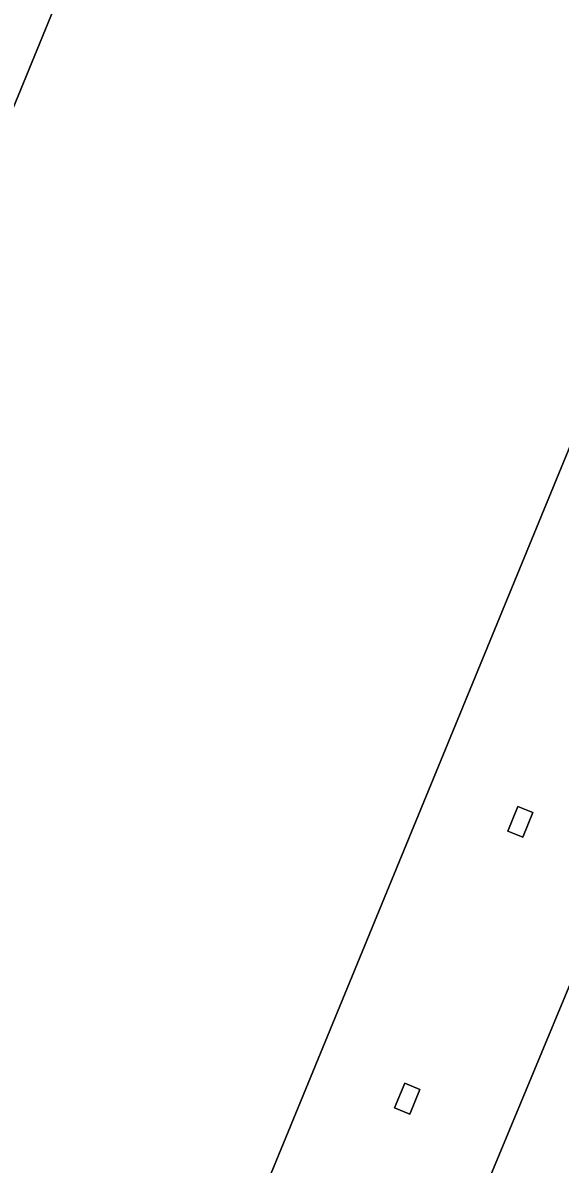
# Model space of a CAD drawing. Extents: x 160023 to 161302, y 384750 to 385707.
# Drawn here: x 160493.69 to 160504.96, y 384938.09 to 384962.04 of the extents above; entities that cross this region are included whole.
import ezdxf

# ---------------------------------------------------------------- set-up
doc = ezdxf.new("R2010")
doc.units = 0
for name, color, linetype in [('IMGEO_Groenvoorziening', 7, 'Continuous'), ('IMGEO_Pand', 7, 'Continuous'), ('IMGEO_Rijbaan_lokaal_open', 7, 'Continuous'), ('IMGEO_Voetpad_open', 7, 'Continuous')]:
    doc.layers.add(name, color=color, linetype=linetype)

msp = doc.modelspace()

# ---------------------------------------------------------------- linework, layer by layer
at = {"layer": 'IMGEO_Groenvoorziening'}
for points in [[(160507.197, 384958.094), (160492.762, 384922.975), (160494.83, 384922.166), (160494.626, 384921.644), (160494.46, 384921.709), (160492.188, 384921.439), (160490.825, 384918.357), (160492.344, 384916.614), (160492.529, 384916.538), (160492.315, 384916.015), (160490.281, 384916.822), (160487.842, 384910.926)], [(160494.024, 384915.009), (160500, 384929.409), (160505.507, 384942.679)]]:
    msp.add_lwpolyline(points, dxfattribs=at)
for points in [[(160503.863, 384945.077), (160504.077, 384945.595), (160504.391, 384945.465), (160504.178, 384944.947)], [(160501.491, 384939.269), (160501.705, 384939.787), (160502.019, 384939.657), (160501.807, 384939.139)]]:
    msp.add_lwpolyline(points, close=True, dxfattribs=at)
at = {"layer": 'IMGEO_Pand'}
for points in [[(160515.238, 384977.2), (160498.368, 384980.613), (160497.859, 384980.71), (160497.665, 384980.204), (160497.958, 384980.073), (160498.134, 384980.465), (160499.54, 384980.191), (160492.68, 384963.335), (160494.455, 384962.613), (160481.188, 384930.237), (160447.942, 384943.367)], [(160487.842, 384910.926), (160490.281, 384916.822), (160492.315, 384916.015), (160492.529, 384916.538), (160492.344, 384916.614), (160490.825, 384918.357), (160492.188, 384921.439), (160494.46, 384921.709), (160494.626, 384921.644), (160494.83, 384922.166), (160492.762, 384922.975), (160507.197, 384958.094)]]:
    msp.add_lwpolyline(points, dxfattribs=at)
for points in [[(160503.863, 384945.077), (160504.178, 384944.947), (160504.391, 384945.465), (160504.077, 384945.595)], [(160501.491, 384939.269), (160501.807, 384939.139), (160502.019, 384939.657), (160501.705, 384939.787)]]:
    msp.add_lwpolyline(points, close=True, dxfattribs=at)
at = {"layer": 'IMGEO_Rijbaan_lokaal_open'}
msp.add_lwpolyline([(160481.188, 384930.237), (160494.455, 384962.613)], dxfattribs=at)
at = {"layer": 'IMGEO_Voetpad_open'}
msp.add_lwpolyline([(160510.623, 384949.157), (160511.57, 384951.408), (160509.487, 384952.268), (160505.507, 384942.679), (160500, 384929.409), (160494.024, 384915.009), (160498.942, 384916.445), (160499.731, 384918.376), (160500, 384919.026), (160500.041, 384919.125), (160500.054, 384919.314), (160500.025, 384919.7), (160500, 384919.906), (160499.98, 384920.029), (160499.911, 384920.29), (160499.596, 384921.203), (160499.391, 384922.005), (160499.989, 384923.451), (160499.108, 384923.795), (160499.718, 384925.36), (160500.633, 384925.006)], close=True, dxfattribs=at)

doc.saveas('drawing.dxf')
